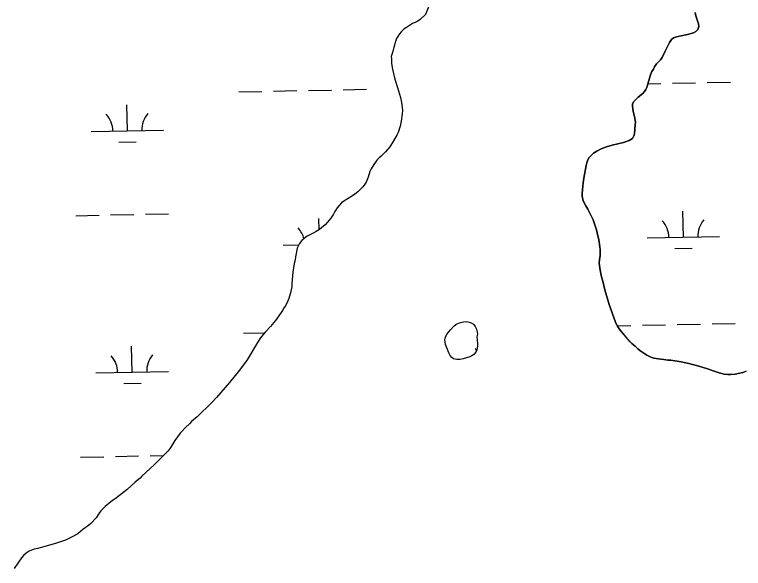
# Model space of a CAD drawing. Extents: x 3989314 to 4027622, y 243956 to 270014.
# Drawn here: x 4011889 to 4012894, y 259433 to 260196 of the extents above; entities that cross this region are included whole.
import ezdxf

# ---------------------------------------------------------------- set-up
doc = ezdxf.new("R2010")
doc.units = 0
doc.layers.add('V-TOPO-SHOR', color=7, linetype='Continuous')
doc.layers.add('V-WETL-SWMP', color=7, linetype='Continuous')

msp = doc.modelspace()

# ---------------------------------------------------------------- linework, layer by layer
at = {"layer": 'V-TOPO-SHOR'}
for points in [[(4012456.1, 260196.1), (4012448.6, 260189.5), (4012445.3, 260187.2), (4012441.9, 260185.3), (4012438.1, 260183.6), (4012429.6, 260178.3), (4012426.3, 260175.8), (4012423, 260172.7), (4012420, 260169.4), (4012417.7, 260165.9), (4012416.2, 260163.1), (4012414.7, 260159.2), (4012412.3, 260150.7), (4012411.6, 260147.3), (4012410.1, 260142.5), (4012408.4, 260138.4), (4012408.9, 260135.4), (4012409.3, 260128.8), (4012410.5, 260121), (4012413.5, 260107), (4012417.4, 260095.5), (4012421.4, 260081.7), (4012422.8, 260075.1), (4012424.1, 260064.5), (4012423.8, 260059.5), (4012422.5, 260049.4), (4012421, 260042.4), (4012418.1, 260033.8), (4012416.9, 260030.8), (4012411.9, 260022.2), (4012406.9, 260014.1), (4012400.7, 260006.9), (4012395, 260001.1), (4012392.1, 259998.6), (4012389, 259995.3), (4012387, 259992.9), (4012384.5, 259989.4), (4012381, 259983.5), (4012379.3, 259980), (4012376.7, 259972.1), (4012374.1, 259965), (4012371.4, 259961.1), (4012369.1, 259958.2), (4012362.6, 259951.8), (4012358.5, 259948.7), (4012355.1, 259946.2), (4012343.3, 259938.9), (4012340.3, 259936.6), (4012336.8, 259933.1), (4012334.1, 259929.8), (4012331, 259924.9), (4012328.9, 259921), (4012325.4, 259915.7), (4012320.6, 259909.6), (4012317.5, 259906.5), (4012312.8, 259902.5), (4012309.6, 259900), (4012305.1, 259897.1), (4012301.3, 259895), (4012296.3, 259892.8), (4012293, 259890.7), (4012288.7, 259887.4), (4012285.7, 259884.7), (4012282.2, 259880.6), (4012279, 259874.1), (4012276.7, 259862.2), (4012276.2, 259858.4), (4012275.1, 259853.1), (4012273.2, 259841.2), (4012271.8, 259825.7), (4012271.6, 259821.5), (4012270, 259812.8), (4012267.4, 259804.9), (4012266.1, 259801.7), (4012262.8, 259795), (4012261.1, 259792.5), (4012258.8, 259788.2), (4012257.1, 259785.6), (4012249.1, 259774.5), (4012242.3, 259766.5), (4012235.3, 259759.1), (4012232, 259755.2), (4012228.5, 259750.7), (4012224.2, 259744.3), (4012210, 259720.5), (4012199.6, 259706.3), (4012185.6, 259689.3), (4012168, 259668.7), (4012161.4, 259661.7), (4012141.3, 259641.9), (4012133.6, 259635.3), (4012131.1, 259632.8), (4012124.6, 259626.8), (4012120.5, 259622.3), (4012117.8, 259619.2), (4012110.6, 259609.4), (4012104.1, 259598.9), (4012101.1, 259595.2), (4012089.2, 259582.9), (4012085.7, 259579.4), (4012081.8, 259575.9)], [(4012827.6, 260198.8), (4012828.4, 260194.6), (4012831.4, 260186.3), (4012832.3, 260183.3), (4012832.6, 260179.7), (4012831.5, 260175.7), (4012828.7, 260172.8), (4012825.6, 260170.9), (4012817.2, 260168.8), (4012808.2, 260167), (4012801.8, 260165.6), (4012797.8, 260164.1), (4012794.9, 260162), (4012792.4, 260157.7), (4012786.3, 260145.7), (4012782.1, 260136.8), (4012779.8, 260133.7), (4012777.6, 260131.6), (4012774.5, 260128.3), (4012771.6, 260123.9), (4012770.1, 260121), (4012767.8, 260117.7), (4012765.9, 260113.3), (4012763.7, 260105.4), (4012762.1, 260098.7), (4012761.1, 260095.7), (4012759.6, 260093), (4012757.9, 260090.2), (4012755.5, 260087.3), (4012749.3, 260082.1), (4012743.2, 260076.3), (4012741.5, 260073.3)], [(4012741.5, 260073.3), (4012741.1, 260070.2), (4012742.4, 260062.4), (4012744.1, 260055.9), (4012745.3, 260048.1), (4012745.1, 260044), (4012744, 260031.8), (4012743.1, 260028.9), (4012741.1, 260025.3), (4012736.8, 260022.5), (4012729, 260019.9), (4012713.3, 260016.1), (4012705.3, 260013.8), (4012698.2, 260011), (4012692.2, 260007.9), (4012687.7, 260005.1), (4012684.7, 260002.5), (4012681.4, 259999.2), (4012679.7, 259996.1), (4012678.2, 259991.8), (4012677.3, 259988.4), (4012674.1, 259970.8), (4012673.1, 259964.4), (4012673, 259959.8), (4012671.9, 259949.5), (4012672, 259946.1), (4012673.2, 259939.7), (4012676.8, 259932.6), (4012679.5, 259928.2), (4012686.9, 259913.2), (4012688.6, 259909.4), (4012691.7, 259899.4), (4012692.8, 259895.3), (4012694.9, 259885.9), (4012696.4, 259876.1), (4012696.5, 259872.5), (4012696.9, 259869.1), (4012696.5, 259864.2), (4012695.6, 259858.2), (4012695.4, 259853.4), (4012696.6, 259844.2), (4012698.5, 259835), (4012700.4, 259829), (4012703.2, 259817), (4012709.3, 259796.5), (4012715.4, 259778.6), (4012718.5, 259771.1), (4012721, 259766.1), (4012724.3, 259761.4), (4012732.4, 259751.4), (4012738, 259745.3), (4012740.5, 259742.9), (4012745, 259739.2), (4012748.7, 259735.7), (4012751.6, 259733.4), (4012761.2, 259726.8), (4012766.7, 259724.2), (4012770.9, 259722.9), (4012780.2, 259721.3), (4012784.4, 259721), (4012789.9, 259720.2), (4012794.3, 259719.9), (4012808.2, 259717.8), (4012818.9, 259715.5), (4012824.2, 259714.1), (4012827.8, 259713), (4012836.1, 259711), (4012846.2, 259707.8), (4012852.7, 259705.2), (4012860.6, 259702.6), (4012867.5, 259700.6), (4012872.8, 259700.1), (4012876.6, 259700), (4012882.6, 259700.6), (4012893.4, 259703.1), (4012897.9, 259704.6)], [(4012483.4, 259752.3), (4012485.9, 259756.2), (4012490.2, 259761.7), (4012494.9, 259766.7), (4012497.8, 259769.1), (4012501.6, 259770.8), (4012504.8, 259771.9), (4012508.4, 259772.8), (4012512.4, 259773.1), (4012516, 259772.4), (4012519.1, 259771.3), (4012521.9, 259769.4), (4012524.4, 259766.2), (4012526.1, 259762.9), (4012527.2, 259759.1), (4012527.5, 259755.7), (4012526.6, 259752.2), (4012527.7, 259743), (4012527.8, 259739.2), (4012526.5, 259734.4), (4012525.2, 259731.1), (4012522.6, 259727.8), (4012519.9, 259726), (4012517.1, 259724.7), (4012508, 259721.6), (4012503.8, 259720.9), (4012499.3, 259721), (4012494.7, 259721.9), (4012492.2, 259723.6), (4012490, 259726.2), (4012487.9, 259729.9), (4012483.7, 259741.5), (4012483, 259744.9), (4012482.7, 259748.1), (4012483.4, 259752.3)], [(4012081.8, 259575.9), (4012076.3, 259570.5), (4012065.1, 259560.3), (4012062.4, 259557.5), (4012058.5, 259554.1), (4012055.7, 259551.7), (4012044.8, 259541.7), (4012029.8, 259530.1), (4012022.3, 259524.7), (4012014.3, 259518.4), (4012008.4, 259512.2), (4012006.1, 259509.4), (4012002, 259502.6), (4011994.6, 259495), (4011991.3, 259492.1), (4011983.4, 259486.5), (4011980.5, 259483.8), (4011976.5, 259480.9), (4011968.8, 259476.4), (4011959.7, 259472.2), (4011946, 259467.4), (4011931.4, 259463.2), (4011921.4, 259460.7), (4011916.7, 259459.8), (4011909.5, 259457), (4011905.4, 259454.1), (4011902, 259451), (4011899.1, 259447.5), (4011889.1, 259433.1)]]:
    msp.add_lwpolyline(points, dxfattribs=at)
at = {"layer": 'V-WETL-SWMP'}
for p, q in [((4012762.7, 260100.9), (4012780.3, 260101.3)), ((4012796.3, 260101.6), (4012828.3, 260102.2)), ((4012844.3, 260102.6), (4012876.3, 260103.2)), ((4012198.5, 260089.7), (4012230.5, 260090.3)), ((4012246.5, 260090.6), (4012278.5, 260091.3)), ((4012294.5, 260091.6), (4012326.5, 260092.2)), ((4012342.5, 260092.6), (4012374.5, 260093.2)), ((4012045, 260035.9), (4012044.3, 260071.9)), ((4011995, 260034.9), (4012095, 260036.9)), ((4012033.3, 260020.2), (4012057.3, 260020.7)), ((4011973.9, 259919), (4012005.9, 259919.6)), ((4012021.9, 259920), (4012053.9, 259920.6)), ((4012069.9, 259920.9), (4012101.9, 259921.5)), ((4012811.4, 259889.2), (4012810.7, 259925.2)), ((4012309.2, 259899.7), (4012308.9, 259915.2)), ((4012761.4, 259888.3), (4012861.4, 259890.2)), ((4012259.6, 259878.3), (4012281.3, 259878.7)), ((4012799.7, 259873.6), (4012823.7, 259874.1)), ((4012720.4, 259767.3), (4012739, 259767.7)), ((4012755, 259768), (4012786.9, 259768.7)), ((4012802.9, 259769), (4012834.9, 259769.6)), ((4012850.9, 259769.9), (4012882.9, 259770.6)), ((4012205.2, 259757.1), (4012234.1, 259757.6)), ((4012051.6, 259703.3), (4012050.9, 259739.3)), ((4012001.6, 259702.3), (4012101.6, 259704.3)), ((4012039.9, 259687.6), (4012063.9, 259688.1)), ((4011980.5, 259586.4), (4012012.5, 259587)), ((4012028.5, 259587.3), (4012060.5, 259588)), ((4012076.5, 259588.3), (4012094.7, 259588.7))]:
    msp.add_line(p, q, dxfattribs=at)
for points in [[(4012497, 260354.8), (4012493.3, 260348.5), (4012482.9, 260327.1), (4012478.6, 260314.2), (4012476.4, 260304.9), (4012474.3, 260293.4), (4012473.4, 260282.7), (4012473.6, 260262), (4012472.1, 260249.1), (4012469.9, 260235.6), (4012466.4, 260223.3), (4012456.1, 260196.1)], [(4012456.1, 260196.1), (4012448.6, 260189.5), (4012445.3, 260187.2), (4012441.9, 260185.3), (4012438.1, 260183.6), (4012429.6, 260178.3), (4012426.3, 260175.8), (4012423, 260172.7), (4012420, 260169.4), (4012417.7, 260165.9), (4012416.2, 260163.1), (4012414.7, 260159.2), (4012412.3, 260150.7), (4012411.6, 260147.3), (4012410.1, 260142.5), (4012408.4, 260138.4), (4012408.9, 260135.4), (4012409.3, 260128.8), (4012410.5, 260121), (4012413.5, 260107), (4012417.4, 260095.5), (4012421.4, 260081.7), (4012422.8, 260075.1), (4012424.1, 260064.5), (4012423.8, 260059.5), (4012422.5, 260049.4), (4012421, 260042.4), (4012418.1, 260033.8), (4012416.9, 260030.8), (4012411.9, 260022.2), (4012406.9, 260014.1), (4012400.7, 260006.9), (4012395, 260001.1), (4012392.1, 259998.6), (4012389, 259995.3), (4012387, 259992.9), (4012384.5, 259989.4), (4012381, 259983.5), (4012379.3, 259980), (4012376.7, 259972.1), (4012374.1, 259965), (4012371.4, 259961.1), (4012369.1, 259958.2), (4012362.6, 259951.8), (4012358.5, 259948.7), (4012355.1, 259946.2), (4012343.3, 259938.9), (4012340.3, 259936.6), (4012336.8, 259933.1), (4012334.1, 259929.8), (4012331, 259924.9), (4012328.9, 259921), (4012325.4, 259915.7), (4012320.6, 259909.6), (4012317.5, 259906.5), (4012312.8, 259902.5), (4012309.6, 259900), (4012305.1, 259897.1), (4012301.3, 259895), (4012296.3, 259892.8), (4012293, 259890.7), (4012288.7, 259887.4), (4012285.7, 259884.7), (4012282.2, 259880.6), (4012279, 259874.1), (4012276.7, 259862.2), (4012276.2, 259858.4), (4012275.1, 259853.1), (4012273.2, 259841.2), (4012271.8, 259825.7), (4012271.6, 259821.5), (4012270, 259812.8), (4012267.4, 259804.9), (4012266.1, 259801.7), (4012262.8, 259795), (4012261.1, 259792.5), (4012258.8, 259788.2), (4012257.1, 259785.6), (4012249.1, 259774.5), (4012242.3, 259766.5), (4012235.3, 259759.1), (4012232, 259755.2), (4012228.5, 259750.7), (4012224.2, 259744.3), (4012210, 259720.5), (4012199.6, 259706.3), (4012185.6, 259689.3), (4012168, 259668.7), (4012161.4, 259661.7), (4012141.3, 259641.9), (4012133.6, 259635.3), (4012131.1, 259632.8), (4012124.6, 259626.8), (4012120.5, 259622.3), (4012117.8, 259619.2), (4012110.6, 259609.4), (4012104.1, 259598.9), (4012101.1, 259595.2), (4012089.2, 259582.9), (4012085.7, 259579.4), (4012081.8, 259575.9)], [(4012709.3, 259796.5), (4012703.2, 259817), (4012700.4, 259829), (4012698.5, 259835), (4012696.6, 259844.2), (4012695.4, 259853.4), (4012695.6, 259858.2), (4012696.5, 259864.2), (4012696.9, 259869.1), (4012696.5, 259872.5), (4012696.4, 259876.1), (4012694.9, 259885.9), (4012692.8, 259895.3), (4012691.7, 259899.4), (4012688.6, 259909.4), (4012686.9, 259913.2), (4012679.5, 259928.2), (4012676.8, 259932.6), (4012673.2, 259939.7), (4012672, 259946.1), (4012671.9, 259949.5), (4012673, 259959.8), (4012673.1, 259964.4), (4012674.1, 259970.8), (4012677.3, 259988.4), (4012678.2, 259991.8), (4012679.7, 259996.1), (4012681.4, 259999.2), (4012684.7, 260002.5), (4012687.7, 260005.1), (4012692.2, 260007.9), (4012698.2, 260011), (4012705.3, 260013.8), (4012713.3, 260016.1), (4012729, 260019.9), (4012736.8, 260022.5), (4012741.1, 260025.3), (4012743.1, 260028.9), (4012744, 260031.8), (4012745.1, 260044), (4012745.3, 260048.1), (4012744.1, 260055.9), (4012742.4, 260062.4), (4012741.1, 260070.2), (4012741.5, 260073.3), (4012743.2, 260076.3), (4012749.3, 260082.1), (4012755.5, 260087.3), (4012757.9, 260090.2), (4012759.6, 260093), (4012761.1, 260095.7), (4012762.1, 260098.7), (4012763.7, 260105.4), (4012765.9, 260113.3), (4012767.8, 260117.7), (4012770.1, 260121), (4012771.6, 260123.9), (4012774.5, 260128.3), (4012777.6, 260131.6), (4012779.8, 260133.7), (4012782.1, 260136.8), (4012786.3, 260145.7), (4012792.4, 260157.7), (4012794.9, 260162), (4012797.8, 260164.1), (4012801.8, 260165.6), (4012808.2, 260167), (4012817.2, 260168.8), (4012825.6, 260170.9), (4012828.7, 260172.8), (4012831.5, 260175.7), (4012832.6, 260179.7), (4012832.3, 260183.3), (4012831.4, 260186.3), (4012828.4, 260194.6), (4012827.6, 260198.8)], [(4012897.9, 259704.6), (4012893.4, 259703.1), (4012882.6, 259700.6), (4012876.6, 259700), (4012872.8, 259700.1), (4012867.5, 259700.6), (4012860.6, 259702.6), (4012852.7, 259705.2), (4012846.2, 259707.8), (4012836.1, 259711), (4012827.8, 259713), (4012824.2, 259714.1), (4012818.9, 259715.5), (4012808.2, 259717.8), (4012794.3, 259719.9), (4012789.9, 259720.2), (4012784.4, 259721), (4012780.2, 259721.3), (4012770.9, 259722.9), (4012766.7, 259724.2), (4012761.2, 259726.8), (4012751.6, 259733.4), (4012748.7, 259735.7), (4012745, 259739.2), (4012740.5, 259742.9), (4012738, 259745.3), (4012732.4, 259751.5), (4012724.3, 259761.4), (4012721, 259766.1), (4012718.5, 259771.1), (4012715.4, 259778.6), (4012709.3, 259796.5)], [(4012081.8, 259575.9), (4012076.3, 259570.5), (4012065.1, 259560.3), (4012062.4, 259557.5), (4012058.5, 259554.1), (4012055.7, 259551.7), (4012044.8, 259541.7), (4012029.8, 259530.1), (4012022.3, 259524.7), (4012014.3, 259518.4), (4012008.4, 259512.2), (4012006.1, 259509.4), (4012002, 259502.6), (4011994.6, 259495), (4011991.3, 259492.1), (4011983.4, 259486.5), (4011980.5, 259483.8), (4011976.5, 259480.9), (4011968.8, 259476.4), (4011959.7, 259472.2), (4011946, 259467.4), (4011931.4, 259463.2), (4011921.4, 259460.7), (4011916.7, 259459.8), (4011909.5, 259457), (4011905.4, 259454.1), (4011902, 259451), (4011899.1, 259447.5), (4011889.1, 259433.1)]]:
    msp.add_lwpolyline(points, dxfattribs=at)
msp.add_lwpolyline([(4012482.7, 259748.1), (4012483.4, 259752.3), (4012485.9, 259756.2), (4012490.2, 259761.7), (4012494.9, 259766.7), (4012497.8, 259769.1), (4012501.6, 259770.8), (4012504.8, 259771.9), (4012508.4, 259772.8), (4012512.4, 259773.1), (4012516, 259772.4), (4012519.1, 259771.3), (4012521.9, 259769.4), (4012524.4, 259766.2), (4012526.1, 259762.9), (4012527.2, 259759.1), (4012527.5, 259755.7), (4012526.6, 259752.2), (4012527.7, 259743), (4012527.8, 259739.2), (4012526.5, 259734.4), (4012525.2, 259731.1), (4012522.6, 259727.8), (4012519.9, 259726), (4012517.1, 259724.7), (4012508, 259721.6), (4012503.8, 259720.9), (4012499.3, 259721), (4012494.7, 259721.9), (4012492.2, 259723.6), (4012490, 259726.2), (4012487.9, 259729.9), (4012483.7, 259741.5), (4012483, 259744.9)], close=True, dxfattribs=at)
for centre, start, end in [((4011989.7, 260035.2), 0.3699, 41.9135), ((4012100.2, 260037.4), 140.3699, 181.9135), ((4012756.2, 259888.6), 0.3699, 41.9135), ((4012866.6, 259890.8), 140.3699, 181.9135), ((4012254.3, 259878.6), 14.0982, 41.9135), ((4012106.8, 259704.8), 140.3699, 181.9135), ((4012498.2, 259712.6), 37.053, 41.9135), ((4011996.4, 259702.6), 0.3699, 41.9135)]:
    msp.add_arc(centre, 35.2, start, end, dxfattribs=at)

doc.saveas('drawing.dxf')
